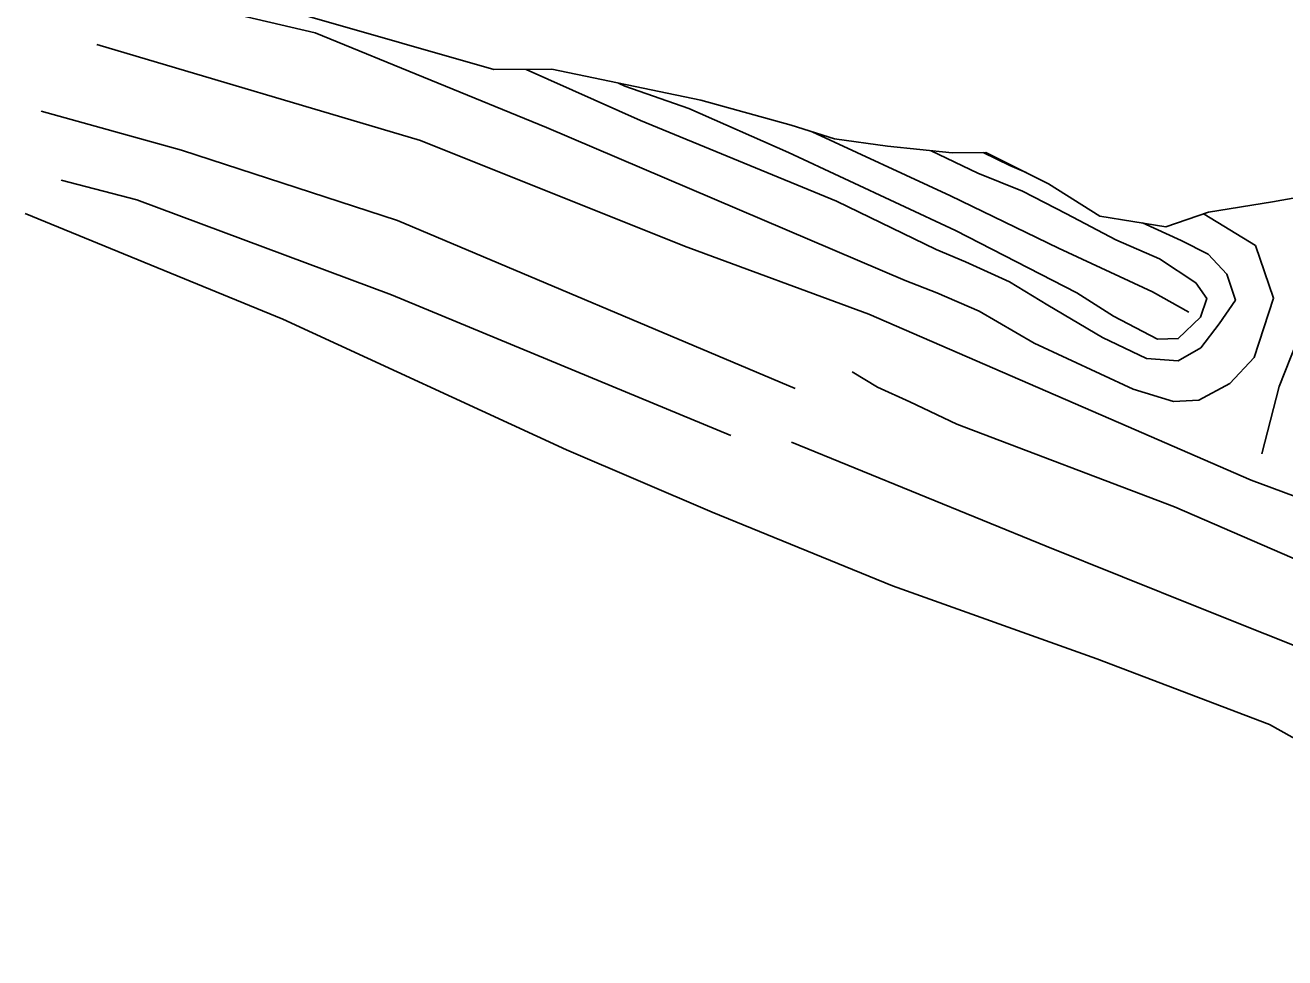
# Model space of a CAD drawing. Extents: x 2316231 to 2323598, y 363169 to 371906.
# Drawn here: x 2316231 to 2316442.8, y 368296.8 to 368453.6 of the extents above; entities that cross this region are included whole.
import ezdxf

# ---------------------------------------------------------------- set-up
doc = ezdxf.new("R2010")
doc.units = 0
for name, color, linetype in [('RD_DTM_BkLn1', 7, 'Continuous'), ('RD_DTM_Holes', 7, 'Continuous'), ('RD_EX_H2O', 7, 'Continuous')]:
    doc.layers.add(name, color=color, linetype=linetype)

msp = doc.modelspace()

# ---------------------------------------------------------------- linework, layer by layer
at = {"layer": 'RD_DTM_BkLn1'}
for p, q in [((2316383.314, 368432.485), (2316391.129, 368428.703)), ((2316396.553, 368429.989), (2316392.036, 368432.194)), ((2316396.553, 368429.989), (2316399.289, 368428.804))]:
    msp.add_line(p, q, dxfattribs=at)
for points in [[(2316378.939, 368410.658), (2316318.608, 368436.364), (2316279.713, 368452.3), (2316248.458, 368459.629)], [(2316243.019, 368450.318), (2316297.461, 368434.178), (2316341.856, 368416.405), (2316372.799, 368404.988), (2316414.808, 368386.762), (2316437.083, 368377.08), (2316446.004, 368373.791), (2316454.325, 368370.86), (2316463.536, 368367.028), (2316477.094, 368361.052), (2316502.229, 368352.104), (2316525.229, 368342.401), (2316534.454, 368337.513), (2316537.295, 368334.831), (2316537.177, 368332.542), (2316534.679, 368329.391), (2316532.137, 368328.677), (2316523.335, 368332.467), (2316501.01, 368342.805)], [(2316315.205, 368446.158), (2316334.45, 368437.571), (2316367.389, 368424.012), (2316384.116, 368415.87)], [(2316387.418, 368419.092), (2316359.299, 368432.176), (2316342.581, 368439.555), (2316331.823, 368443.322), (2316330.753, 368443.841)], [(2316360.435, 368392.472), (2316293.552, 368420.766), (2316257.265, 368432.594), (2316233.665, 368439.157)], [(2316349.633, 368384.589), (2316292.593, 368408.226), (2316249.732, 368424.21), (2316237.016, 368427.503)], [(2316387.418, 368419.092), (2316407.805, 368408.591), (2316413.931, 368404.644), (2316421.358, 368400.818), (2316424.845, 368400.884), (2316428.611, 368404.473), (2316429.63, 368407.651), (2316427.775, 368410.263), (2316421.714, 368414.287), (2316414.349, 368417.472), (2316406.069, 368421.868), (2316398.641, 368425.694), (2316391.129, 368428.703)], [(2316230.98, 368421.948), (2316274.304, 368404.176), (2316321.973, 368382.181), (2316346.46, 368371.718), (2316376.825, 368359.321), (2316411.142, 368347.022), (2316440.201, 368335.985), (2316468.638, 368320.081), (2316492.269, 368306.118), (2316507.338, 368296.775)], [(2316429.203, 368421.788), (2316437.808, 368416.519), (2316440.866, 368407.666), (2316437.591, 368397.689), (2316433.495, 368393.332), (2316428.291, 368390.518), (2316424.072, 368390.31), (2316417.287, 368392.396), (2316400.637, 368400.103), (2316391.363, 368405.476), (2316384.245, 368408.598), (2316378.939, 368410.658)], [(2316418.841, 368420.334), (2316425.353, 368417.382), (2316429.877, 368415.09), (2316433.022, 368411.697), (2316434.463, 368407.345), (2316431.719, 368403.355), (2316428.657, 368399.345), (2316424.855, 368397.144), (2316419.522, 368397.569), (2316412.13, 368401.064), (2316402.933, 368406.53), (2316396.484, 368410.434), (2316389.099, 368413.781), (2316384.116, 368415.87)], [(2316438.888, 368381.491), (2316441.796, 368392.82), (2316444.805, 368400.333), (2316448.217, 368406.006), (2316450.778, 368409.248)], [(2316525.34, 368318.063), (2316510.328, 368328.547), (2316487.296, 368341.264), (2316457.041, 368358.393), (2316424.196, 368372.603), (2316387.631, 368386.486), (2316379.725, 368390.27), (2316374.298, 368392.731), (2316369.999, 368395.278)], [(2316359.801, 368383.47), (2316402.624, 368365.985), (2316428.295, 368355.701), (2316450.491, 368346.828), (2316475.565, 368335.831), (2316500.466, 368318.402), (2316507.197, 368313.216), (2316514.938, 368307.615)]]:
    msp.add_lwpolyline(points, dxfattribs=at)
at = {"layer": 'RD_DTM_Holes'}
for points in [[(2316392.468, 368432.2), (2316386.852, 368432.124), (2316375.953, 368433.237), (2316367.029, 368434.493), (2316359.761, 368436.775), (2316344.592, 368440.962), (2316319.522, 368446.178), (2316309.778, 368446.133), (2316263.393, 368459.466)], [(2316449.852, 368425.5), (2316440.689, 368423.878), (2316429.912, 368422.12), (2316422.778, 368419.697), (2316411.689, 368421.49), (2316403.047, 368426.933), (2316392.468, 368432.2)]]:
    msp.add_lwpolyline(points, dxfattribs=at)
at = {"layer": 'RD_EX_H2O'}
msp.add_line((2316386.574, 368424.888), (2316363.271, 368435.673), dxfattribs=at)
msp.add_lwpolyline([(2316426.652, 368405.358), (2316420.524, 368408.773), (2316404.731, 368416.1), (2316386.574, 368424.888)], dxfattribs=at)

doc.saveas('drawing.dxf')
